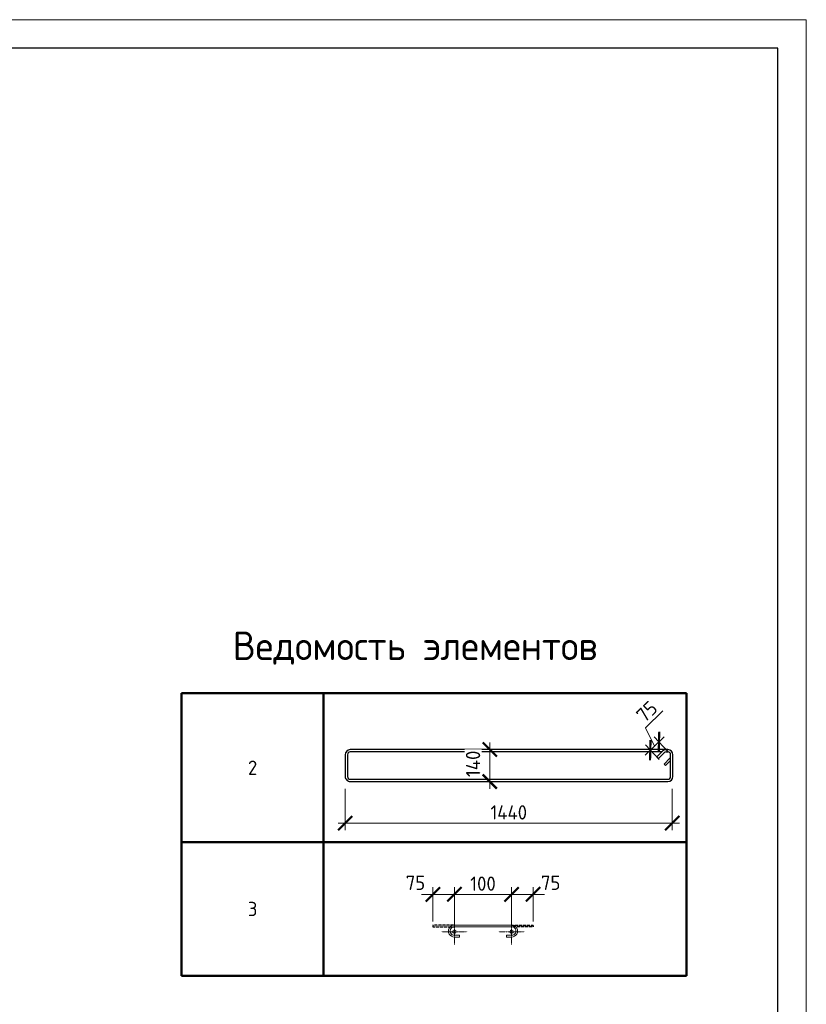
# Model space of a CAD drawing. Header units: millimetres. Extents: x 263826 to 1718326, y -423071 to 70137.
# Tile 339 of 486: x 665472 to 679231, y -185715 to -168492. Entities that reach past the tile are written whole.
import ezdxf

# ---------------------------------------------------------------- set-up
doc = ezdxf.new("R2010")
doc.units = ezdxf.units.MM
doc.linetypes.add('CENTER2', pattern=[28.575, 19.05, -3.175, 3.175, -3.175])
doc.linetypes.add('GOST2.303 4', pattern=[7, 5, -2, 0])
for name, color, linetype, lineweight in [('Арм_шпильки', 143, 'Continuous', 18), ('Выноски', 20, 'Continuous', 20), ('Осевая', 10, 'CENTER2', 20), ('подоснова', 151, 'Continuous', 5), ('поз.', 2, 'Continuous', 25), ('РАЗМЕРЫ', 1, 'Continuous', 9), ('ТОНКИЕ', 7, 'Continuous', 9)]:
    doc.layers.add(name, color=color, linetype=linetype, lineweight=lineweight)
doc.layers.add('ТОЛСТЫЕ_ОСНОВНЫЕ', color=6, linetype='Continuous')
doc.styles.add('GOST 2.304', font='CS_Gost2304.shx')
doc.styles.add('GOST-2.304_Type-B', font='GOST_Common.ttf')
doc.dimstyles.new('мой', dxfattribs={"dimscale": 100, "dimtxt": 2.5, "dimasz": 2.5, "dimexe": 1.25, "dimexo": 0.625, "dimtad": 1, "dimdec": 0, "dimtxsty": 'GOST-2.304_Type-B', "dimblk": 'ARCHTICK', "dimcen": 2.5, "dimdle": 2, "dimaunit": 1, "dimadec": 1, "dimazin": 2, "dimtfac": 1, "dimtdec": 0, "dimtmove": 1, "dimatfit": 3, "dimfxl": 1, "dimtfill": 1, "dimlwd": -1, "dimlwe": -1, "dimarcsym": 0})
doc.dimstyles.new('мой 25', dxfattribs={"dimscale": 100, "dimtxt": 2.5, "dimasz": 2.5, "dimexe": 1.25, "dimexo": 0.625, "dimtad": 1, "dimdec": 0, "dimlfac": 0.5, "dimtxsty": 'GOST-2.304_Type-B', "dimblk": 'ARCHTICK', "dimcen": 2.5, "dimdle": 1.25, "dimaunit": 1, "dimadec": 1, "dimazin": 2, "dimtfac": 1, "dimtdec": 0, "dimtmove": 1, "dimatfit": 3, "dimfxl": 6, "dimfxlon": 1, "dimtfill": 1, "dimlwd": -1, "dimlwe": -1, "dimarcsym": 0})

# ---------------------------------------------------------------- blocks, each defined once
blk = doc.blocks.new('*T436')
at = {"layer": 'Выноски', "color": 0, "linetype": 'ByBlock', "lineweight": 50, "transparency": 16777216}
for p, q in [((0, 0), (8834, 0)), ((0, 0), (0, -4943)), ((2484, 0), (2484, -4943)), ((8834, 0), (8834, -4943)), ((0, -2606), (8834, -2606)), ((0, -4943), (8834, -4943))]:
    blk.add_line(p, q, dxfattribs=at)
at = {"layer": 'Выноски', "color": 0, "transparency": 16777216, "char_height": 250, "width": 2183.67, "attachment_point": 5, "style": 'GOST-2.304_Type-B'}
for s, insert in [('2', (1242, -1303)), ('3', (1242, -3774))]:
    blk.add_mtext(s, dxfattribs=dict(at, insert=insert))
blk = doc.blocks.new('*U57')
for p, q in [((-8, 0), (-7, 7.2)), ((-7, -7.2), (-8, 0)), ((-7, 7.2), (-4.2, 14)), ((-4.2, 14), (0.2, 19.8)), ((0.2, 19.8), (6, 24.2)), ((6, 24.2), (12.8, 27)), ((12.8, 27), (20, 28)), ((44, 28), (20, 28)), ((20, 20), (44, 20)), ((44, 20), (44, 28)), ((262.7, 28), (286.7, 28)), ((262.7, 20), (262.7, 28)), ((286.7, 20), (262.7, 20)), ((293.9, 27), (286.7, 28)), ((300.7, 24.2), (293.9, 27)), ((306.5, 19.8), (300.7, 24.2)), ((310.9, 14), (306.5, 19.8)), ((313.7, 7.2), (310.9, 14)), ((314.7, 0), (313.7, 7.2)), ((-4.2, -14), (-7, -7.2)), ((0.2, -19.8), (-4.2, -14)), ((6, -24.2), (0.2, -19.8)), ((12.8, -27), (6, -24.2)), ((20, -28), (12.8, -27)), ((20, -28), (286.7, -28)), ((286.7, -28), (293.9, -27)), ((293.9, -27), (300.7, -24.2)), ((300.7, -24.2), (306.5, -19.8)), ((306.5, -19.8), (310.9, -14)), ((310.9, -14), (313.7, -7.2)), ((313.7, -7.2), (314.7, 0))]:
    blk.add_line(p, q)
at = {"color": 0, "linetype": 'ByBlock', "lineweight": -2}
for p, q in [((0, 0), (0.7, 5.2)), ((0.7, 5.2), (2.7, 10)), ((2.7, 10), (5.9, 14.1)), ((5.9, 14.1), (10, 17.3)), ((10, 17.3), (14.8, 19.3)), ((14.8, 19.3), (20, 20)), ((291.8, 19.3), (286.7, 20)), ((296.7, 17.3), (291.8, 19.3)), ((300.8, 14.1), (296.7, 17.3)), ((304, 10), (300.8, 14.1)), ((306, 5.2), (304, 10)), ((306.7, 0), (306, 5.2)), ((0.7, -5.2), (0, 0)), ((2.7, -10), (0.7, -5.2)), ((5.9, -14.1), (2.7, -10)), ((10, -17.3), (5.9, -14.1)), ((14.8, -19.3), (10, -17.3)), ((20, -20), (14.8, -19.3)), ((20, -20), (286.7, -20)), ((286.7, -20), (291.8, -19.3)), ((291.8, -19.3), (296.7, -17.3)), ((296.7, -17.3), (300.8, -14.1)), ((300.8, -14.1), (304, -10)), ((304, -10), (306, -5.2)), ((306, -5.2), (306.7, 0))]:
    blk.add_line(p, q, dxfattribs=at)
at = {"style": 'GOST 2.304', "oblique": 15, "flags": 9}
for tag, p in [('ДИАМЕТР', (117.8, -62.2)), ('ДЛИНА', (118.1, -72.5)), ('ПОЗИЦИЯ', (118, -56.6)), ('КЛАСС', (118, -67.8)), ('МАССА', (118.7, -78.2))]:
    blk.add_attdef(tag, p, '', height=2.5, dxfattribs=at)
blk = doc.blocks.new('_ArchTick')
at = {"color": 0, "linetype": 'ByBlock', "const_width": 0.15}
blk.add_lwpolyline([(-0.5, -0.5), (0.5, 0.5)], dxfattribs=at)
blk = doc.blocks.new('*D444')
at = {"layer": 'DEFPOINTS', "color": 0, "transparency": 16777216}
for p in [(674076, -183791), (673076, -184328), (674076, -184328)]:
    blk.add_point(p, dxfattribs=at)
at = {"layer": 'РАЗМЕРЫ', "color": 0, "linetype": 'Continuous', "transparency": 16777216}
for p, q in [((673076, -184266), (673076, -183666)), ((674076, -184265), (674076, -183666)), ((672876, -183791), (674276, -183791))]:
    blk.add_line(p, q, dxfattribs=at)
at = {"layer": 'РАЗМЕРЫ', "color": 0, "transparency": 16777216, "xscale": 250, "yscale": 250, "zscale": 250, "rotation": 180}
blk.add_blockref('_ArchTick', (673076, -183791), dxfattribs=at)
at = {"layer": 'РАЗМЕРЫ', "color": 0, "transparency": 16777216, "xscale": 250, "yscale": 250, "zscale": 250}
blk.add_blockref('_ArchTick', (674076, -183791), dxfattribs=at)
at = {"layer": 'РАЗМЕРЫ', "color": 0, "lineweight": 0, "transparency": 16777216, "insert": (673576, -183604), "char_height": 250, "attachment_point": 5, "style": 'GOST-2.304_Type-B', "bg_fill": 3, "box_fill_scale": 1.1, "bg_fill_color": 256, "bg_fill_true_color": 13158600, "bg_fill_transparency": 0}
blk.add_mtext('100', dxfattribs=at)
blk = doc.blocks.new('*D494')
at = {"layer": 'DEFPOINTS', "color": 0, "transparency": 16777216}
for p in [(672700, -183791), (672700, -184328), (673076, -184328)]:
    blk.add_point(p, dxfattribs=at)
at = {"layer": 'РАЗМЕРЫ', "color": 0, "linetype": 'Continuous', "transparency": 16777216}
for p, q in [((672700, -184265), (672700, -183666)), ((673076, -184266), (673076, -183666)), ((673276, -183791), (672500, -183791))]:
    blk.add_line(p, q, dxfattribs=at)
at = {"layer": 'РАЗМЕРЫ', "color": 0, "transparency": 16777216, "xscale": 250, "yscale": 250, "zscale": 250}
blk.add_blockref('_ArchTick', (673076, -183791), dxfattribs=at)
at = {"layer": 'РАЗМЕРЫ', "color": 0, "lineweight": 0, "transparency": 16777216, "insert": (672394, -183589), "char_height": 250, "attachment_point": 5, "style": 'GOST-2.304_Type-B', "bg_fill": 3, "box_fill_scale": 1.1, "bg_fill_color": 256, "bg_fill_true_color": 13158600, "bg_fill_transparency": 0}
blk.add_mtext('75', dxfattribs=at)
at = {"layer": 'РАЗМЕРЫ', "color": 0, "transparency": 16777216, "xscale": 250, "yscale": 250, "zscale": 250, "rotation": 180}
blk.add_blockref('_ArchTick', (672700, -183791), dxfattribs=at)
blk = doc.blocks.new('*D495')
at = {"layer": 'DEFPOINTS', "color": 0, "transparency": 16777216}
for p in [(674452, -183791), (674076, -184328), (674452, -184328)]:
    blk.add_point(p, dxfattribs=at)
at = {"layer": 'РАЗМЕРЫ', "color": 0, "linetype": 'Continuous', "transparency": 16777216}
for p, q in [((674076, -184266), (674076, -183666)), ((674452, -184265), (674452, -183666)), ((673876, -183791), (674652, -183791))]:
    blk.add_line(p, q, dxfattribs=at)
at = {"layer": 'РАЗМЕРЫ', "color": 0, "transparency": 16777216, "xscale": 250, "yscale": 250, "zscale": 250, "rotation": 180}
blk.add_blockref('_ArchTick', (674076, -183791), dxfattribs=at)
at = {"layer": 'РАЗМЕРЫ', "color": 0, "lineweight": 0, "transparency": 16777216, "insert": (674759, -183589), "char_height": 250, "attachment_point": 5, "style": 'GOST-2.304_Type-B', "bg_fill": 3, "box_fill_scale": 1.1, "bg_fill_color": 256, "bg_fill_true_color": 13158600, "bg_fill_transparency": 0}
blk.add_mtext('75', dxfattribs=at)
at = {"layer": 'РАЗМЕРЫ', "color": 0, "transparency": 16777216, "xscale": 250, "yscale": 250, "zscale": 250}
blk.add_blockref('_ArchTick', (674452, -183791), dxfattribs=at)
blk = doc.blocks.new('*U46')
at = {"layer": 'ТОЛСТЫЕ_ОСНОВНЫЕ', "color": 6}
blk.add_lwpolyline([(20, 5), (415, 5), (415, 292), (20, 292)], close=True, dxfattribs=at)
at = {"layer": 'ТОНКИЕ'}
blk.add_lwpolyline([(0, 0), (420, 0), (420, 297), (0, 297)], close=True, dxfattribs=at)
blk = doc.blocks.new('*D1652')
at = {"layer": 'DEFPOINTS', "color": 0, "lineweight": 0, "transparency": 16777216}
for p in [(671165, -181591), (676886, -181730), (671165, -182546)]:
    blk.add_point(p, dxfattribs=at)
at = {"layer": 'РАЗМЕРЫ', "color": 0, "linetype": 'Continuous', "transparency": 16777216}
for p, q in [((671165, -181946), (671165, -182671)), ((676886, -181946), (676886, -182671)), ((677011, -182546), (671040, -182546))]:
    blk.add_line(p, q, dxfattribs=at)
at = {"layer": 'РАЗМЕРЫ', "color": 0, "transparency": 16777216, "xscale": 250, "yscale": 250, "zscale": 250, "rotation": 180}
blk.add_blockref('_ArchTick', (671165, -182546), dxfattribs=at)
at = {"layer": 'РАЗМЕРЫ', "color": 0, "transparency": 16777216, "xscale": 250, "yscale": 250, "zscale": 250}
blk.add_blockref('_ArchTick', (676886, -182546), dxfattribs=at)
at = {"layer": 'РАЗМЕРЫ', "color": 0, "lineweight": 0, "transparency": 16777216, "insert": (674026, -182358), "char_height": 250, "attachment_point": 5, "style": 'GOST-2.304_Type-B', "bg_fill": 3, "box_fill_scale": 1.1, "bg_fill_color": 256, "bg_fill_true_color": 13158600, "bg_fill_transparency": 0}
blk.add_mtext('1440', dxfattribs=at)
blk = doc.blocks.new('*U1650')
at = {"color": 0, "linetype": 'ByBlock', "lineweight": -2}
for p, q in [((108.4, 1437.4), (12.5, 1437.4)), ((-10, 1414.9), (-10, 12.5)), ((-10, 1407.9), (-10, 1414.9)), ((22, 1366.6), (-3.4, 1392)), ((0, 1407.9), (0, 1414.9)), ((3.7, 1399.1), (29.1, 1373.6)), ((108.4, 1427.4), (12.5, 1427.4)), ((53.8, 1398.3), (28.3, 1423.8)), ((38.8, 1427.4), (60.9, 1405.4)), ((60.9, 1405.4), (53.8, 1398.3)), ((120.9, 12.5), (120.9, 1414.9)), ((130.9, 12.5), (130.9, 1414.9)), ((0, 1388.6), (0, 12.5)), ((29.1, 1373.6), (22, 1366.6)), ((12.5, 0), (108.4, 0)), ((12.5, -10), (108.4, -10))]:
    blk.add_line(p, q, dxfattribs=at)
for centre, radius, start, end in [((12.5, 1414.9), 22.5, 90, 180), ((108.4, 1414.9), 22.5, 0, 90), ((12.5, 1407.9), 22.5, 180, 225), ((12.5, 1414.9), 12.5, 90, 180), ((12.5, 1407.9), 12.5, 180, 225), ((19.5, 1414.9), 12.5, 45, 90), ((108.4, 1414.9), 12.5, 0, 90), ((12.5, 12.5), 22.5, 180, 270), ((12.5, 12.5), 12.5, 180, 270), ((108.4, 12.5), 12.5, 270, 0), ((108.4, 12.5), 22.5, 270, 0)]:
    blk.add_arc(centre, radius, start, end, dxfattribs=at)
at = {"style": 'GOST 2.304', "oblique": 15, "flags": 9}
for tag, p in [('ДИАМЕТР', (-52.8, -63)), ('КЛАСС', (-53, -68.7)), ('ДЛИНА', (-52.5, -73.8)), ('ПОЗИЦИЯ', (-52.3, -58)), ('МАССА', (-52.3, -78.3))]:
    blk.add_attdef(tag, p, '', height=2.5, dxfattribs=at)
blk = doc.blocks.new('*D1653')
at = {"layer": 'DEFPOINTS', "color": 0, "lineweight": 0, "transparency": 16777216}
for p in [(673694, -181259), (675204, -181259), (674858, -181819)]:
    blk.add_point(p, dxfattribs=at)
at = {"layer": 'РАЗМЕРЫ', "color": 0, "linetype": 'Continuous', "transparency": 16777216}
for p, q in [((673694, -181944), (673694, -181134)), ((674294, -181259), (673569, -181259)), ((674294, -181819), (673569, -181819))]:
    blk.add_line(p, q, dxfattribs=at)
at = {"layer": 'РАЗМЕРЫ', "color": 0, "lineweight": 0, "transparency": 16777216, "insert": (673402, -181508), "char_height": 250, "attachment_point": 5, "rotation": 90, "style": 'GOST-2.304_Type-B', "bg_fill": 3, "box_fill_scale": 1.1, "bg_fill_color": 256, "bg_fill_true_color": 13158600, "bg_fill_transparency": 0}
blk.add_mtext('140', dxfattribs=at)
at = {"layer": 'РАЗМЕРЫ', "color": 0, "transparency": 16777216, "xscale": 250, "yscale": 250, "zscale": 250}
for p, rotation in [((673694, -181259), 90), ((673694, -181819), 270)]:
    blk.add_blockref('_ArchTick', p, dxfattribs=dict(at, rotation=rotation))
blk = doc.blocks.new('*D1701')
at = {"layer": 'DEFPOINTS', "color": 0, "lineweight": 0, "transparency": 16777216}
for p in [(676654, -181124), (676854, -181335), (676702, -181479)]:
    blk.add_point(p, dxfattribs=at)
at = {"layer": 'РАЗМЕРЫ', "color": 0, "linetype": 'Continuous', "transparency": 16777216}
for p, q in [((676416, -180876), (676724, -180584)), ((676578, -181197), (676416, -180876)), ((676412, -181355), (676745, -181038)), ((676659, -181434), (676416, -181178)), ((676811, -181290), (676568, -181034))]:
    blk.add_line(p, q, dxfattribs=at)
at = {"layer": 'РАЗМЕРЫ', "color": 0, "transparency": 16777216, "xscale": 250, "yscale": 250, "zscale": 250}
for p, rotation in [((676654, -181124), 43.53873592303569), ((676502, -181269), 223.5387359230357)]:
    blk.add_blockref('_ArchTick', p, dxfattribs=dict(at, rotation=rotation))
at = {"layer": 'РАЗМЕРЫ', "color": 0, "transparency": 16777216, "insert": (676441, -180594), "char_height": 250, "attachment_point": 5, "rotation": 43.5387, "style": 'GOST-2.304_Type-B', "bg_fill": 3, "box_fill_scale": 1.1, "bg_fill_color": 256, "bg_fill_true_color": 13158600, "bg_fill_transparency": 0}
blk.add_mtext('75', dxfattribs=at)

msp = doc.modelspace()

# ---------------------------------------------------------------- linework, layer by layer
at = {"layer": 'Осевая', "ltscale": 0.1}
for p, q in [((673300.54601, -184444.32951, 3100), (672852.27701, -184444.32951, 3100)), ((674300.48874, -184444.32951, 3100), (673852.21974, -184444.32951, 3100))]:
    msp.add_line(p, q, dxfattribs=at)

# ---------------------------------------------------------------- block references
msp.add_blockref('*T436', (668303.9383, -180273.13427, 3100))
at = {"layer": 'Арм_шпильки', "color": 3, "xscale": 3.75, "yscale": 3.75, "zscale": 3.75, "rotation": 180}
msp.add_blockref('*U57', (674151.38287, -184432.71001, 3100), dxfattribs=at)

# ---------------------------------------------------------------- texts
at = {"layer": 'РАЗМЕРЫ', "insert": (672387.97493, -179483.88418, 3100), "char_height": 500, "attachment_point": 5, "style": 'GOST-2.304_Type-B'}
msp.add_mtext_dynamic_manual_height_columns('{\\C0;Ведомость элементов}', width=15225.2271462, gutter_width=15, heights=[0], dxfattribs=at)

# ---------------------------------------------------------------- next in the draw order: dimensions: what is measured, and where the dimension line sits
at = {"layer": 'РАЗМЕРЫ', "color": 146, "lineweight": 0, "true_color": 0x006272}
dim = msp.add_linear_dim(base=(674076.38287, -183791.1788, 3100), p1=(673076.41151, -184328.46623, 3100), p2=(674076.38287, -184327.71001, 3100), text='100', dimstyle='мой', dxfattribs=at)
dim.commit()
dim.dimension.update_dxf_attribs({"geometry": '*D444', "text_midpoint": (673576.39719, -183603.6788, 3100)})

# ---------------------------------------------------------------- next in the draw order: linework, layer by layer
at = {"layer": 'поз.', "linetype": 'GOST2.303 4', "ltscale": 0.4, "elevation": 3100}
for points in [[(673076.38287, -184327.71001), (672700.38287, -184327.71001), (672700.38287, -184357.71001), (673075.1051, -184357.87823)], [(674076.38287, -184327.71001), (674452.38287, -184327.71001), (674452.38287, -184357.71001), (674077.66065, -184357.87823)]]:
    msp.add_lwpolyline(points, dxfattribs=at)

# ---------------------------------------------------------------- next in the draw order: dimensions: what is measured, and where the dimension line sits
at = {"layer": 'РАЗМЕРЫ', "color": 146, "lineweight": 0}
dim = msp.add_linear_dim(base=(672700.38287, -183791.1788, 3100), p1=(673076.41151, -184328.46623, 3100), p2=(672700.38287, -184327.71001, 3100), text='75', dimstyle='мой', dxfattribs=at)
dim.commit()
dim.dimension.update_dxf_attribs({"geometry": '*D494', "text_midpoint": (672393.53946, -183776.92701, 3100), "dimtype": 160})
dim = msp.add_linear_dim(base=(674452.38287, -183791.1788, 3100), p1=(674076.35424, -184328.46623, 3100), p2=(674452.38287, -184327.71001, 3100), angle=180, text='75', dimstyle='мой', dxfattribs=at)
dim.commit()
dim.dimension.update_dxf_attribs({"geometry": '*D495', "text_midpoint": (674759.22629, -183776.92701, 3100), "dimtype": 160})

# ---------------------------------------------------------------- next in the draw order: linework, layer by layer
at = {"layer": 'Осевая', "ltscale": 0.1}
for p, q in [((673076.41151, -184220.19501, 3100), (673076.41151, -184668.46401, 3100)), ((674076.35424, -184220.19501, 3100), (674076.35424, -184668.46401, 3100))]:
    msp.add_line(p, q, dxfattribs=at)
at = {"layer": 'подоснова'}
for centre in [(673076.41151, -184444.32951, 3100), (674076.35424, -184444.32951, 3100)]:
    msp.add_circle(centre, 31.98713, dxfattribs=at)

# ---------------------------------------------------------------- next in the draw order: block references
at = {"xscale": 100, "yscale": 100, "zscale": 100}
msp.add_blockref('*U46', (637230.77, -198191.77617, 3100), dxfattribs=at)

# ---------------------------------------------------------------- next in the draw order: dimensions: what is measured, and where the dimension line sits
at = {"layer": 'РАЗМЕРЫ', "color": 146, "lineweight": 0, "true_color": 0x006272}
dim = msp.add_linear_dim(base=(671165.31394, -182545.60587, 3100), p1=(676886.44424, -181730.0084, 3100), p2=(671165.31394, -181591.25622, 3100), text='1440', dimstyle='мой 25', override={"dimlfac": 0.25}, dxfattribs=at)
dim.commit()
dim.dimension.update_dxf_attribs({"geometry": '*D1652', "text_midpoint": (674025.87909, -182358.10587, 3100)})

# ---------------------------------------------------------------- next in the draw order: block references
at = {"lineweight": 30, "xscale": 3.959999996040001, "yscale": 3.959999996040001, "zscale": 3.959999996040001, "rotation": 269.9999999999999}
msp.add_blockref('*U1650', (671204.91394, -181299.07515, 3100), dxfattribs=at)

# ---------------------------------------------------------------- next in the draw order: dimensions: what is measured, and where the dimension line sits
at = {"layer": 'РАЗМЕРЫ', "color": 146, "true_color": 0x006272}
dim = msp.add_aligned_dim(p1=(676702.47403, -181479.0398), p2=(676854.10437, -181334.95302), distance=290.31811, text='75', dimstyle='мой 25', override={"dimlfac": 0.25}, dxfattribs=at)
dim.commit()
dim.dimension.update_dxf_attribs({"geometry": '*D1701', "text_midpoint": (676332.41929, -180697.34451)})
at = {"layer": 'РАЗМЕРЫ', "color": 146, "lineweight": 0, "true_color": 0x006272}
dim = msp.add_linear_dim(base=(673694.49982, -181259.47515, 3100), p1=(674858.44748, -181818.86677, 3100), p2=(675204.18459, -181259.47515, 3100), angle=90, dimstyle='мой 25', override={"dimlfac": 0.25}, dxfattribs=at)
dim.commit()
dim.dimension.update_dxf_attribs({"geometry": '*D1653', "text_midpoint": (673589.33552, -181507.62167, 3100), "dimtype": 160})

doc.saveas('drawing.dxf')
